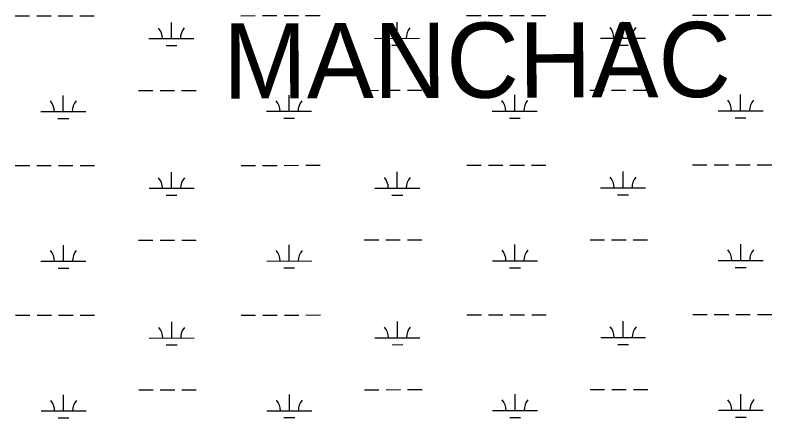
# Model space of a CAD drawing. Extents: x 3297753 to 3335611, y 652252 to 677623.
# Drawn here: x 3320433 to 3322116, y 665003 to 665898 of the extents above; entities that cross this region are included whole.
import ezdxf

# ---------------------------------------------------------------- set-up
doc = ezdxf.new("R2010")
doc.units = 0
doc.layers.add('V-TOPO-GNAM-IDEN', color=7, linetype='Continuous')
doc.layers.add('V-WETL-SWMP', color=7, linetype='Continuous')

msp = doc.modelspace()

# ---------------------------------------------------------------- linework, layer by layer
at = {"layer": 'V-WETL-SWMP'}
for p, q in [((3320433.3, 665896.3), (3320465.3, 665896.3)), ((3320481.3, 665896.4), (3320513.3, 665896.4)), ((3320529.3, 665896.4), (3320561.3, 665896.4)), ((3320577.3, 665896.5), (3320609.3, 665896.5)), ((3320935.2, 665896.8), (3320967.2, 665896.9)), ((3320983.2, 665896.9), (3321015.2, 665896.9)), ((3321031.2, 665896.9), (3321063.2, 665897)), ((3321079.2, 665897), (3321111.2, 665897)), ((3321437.1, 665897.3), (3321469.1, 665897.4)), ((3321485.1, 665897.4), (3321517.1, 665897.4)), ((3321533.1, 665897.4), (3321565.1, 665897.5)), ((3321581.1, 665897.5), (3321613.1, 665897.5)), ((3321939, 665897.8), (3321971, 665897.9)), ((3321987, 665897.9), (3322019, 665897.9)), ((3322035, 665897.9), (3322067, 665898)), ((3322083, 665898), (3322115, 665898)), ((3320780.6, 665845.9), (3320780.6, 665881.9)), ((3321282.6, 665846.4), (3321282.5, 665882.4)), ((3321784.5, 665846.9), (3321784.4, 665882.9)), ((3320730.6, 665845.9), (3320830.6, 665846)), ((3321232.6, 665846.4), (3321332.6, 665846.5)), ((3321734.5, 665846.9), (3321834.5, 665847)), ((3320768.7, 665830.5), (3320792.7, 665830.5)), ((3321270.6, 665831), (3321294.6, 665831)), ((3321772.5, 665831.5), (3321796.5, 665831.5)), ((3320707.4, 665730.4), (3320739.4, 665730.4)), ((3320755.4, 665730.5), (3320787.4, 665730.5)), ((3320803.4, 665730.5), (3320835.4, 665730.5)), ((3321209.3, 665730.9), (3321241.3, 665731)), ((3321257.3, 665731), (3321289.3, 665731)), ((3321305.3, 665731), (3321337.3, 665731.1)), ((3321711.2, 665731.4), (3321743.2, 665731.5)), ((3321759.2, 665731.5), (3321791.2, 665731.5)), ((3321807.2, 665731.5), (3321839.2, 665731.6)), ((3320540.3, 665683.8), (3320540.3, 665719.8)), ((3321042.2, 665684.3), (3321042.2, 665720.3)), ((3321544.2, 665684.8), (3321544.1, 665720.8)), ((3322046.1, 665685.3), (3322046, 665721.3)), ((3320490.3, 665683.8), (3320590.3, 665683.9)), ((3320992.2, 665684.3), (3321092.2, 665684.4)), ((3321494.2, 665684.8), (3321594.2, 665684.9)), ((3321996.1, 665685.3), (3322096.1, 665685.4)), ((3320528.4, 665668.4), (3320552.4, 665668.4)), ((3321030.3, 665668.9), (3321054.3, 665668.9)), ((3321532.2, 665669.4), (3321556.2, 665669.4)), ((3322034.1, 665669.9), (3322058.1, 665669.9)), ((3320433.6, 665563.6), (3320465.6, 665563.7)), ((3320481.6, 665563.7), (3320513.6, 665563.7)), ((3320529.6, 665563.7), (3320561.6, 665563.8)), ((3320577.6, 665563.8), (3320609.6, 665563.8)), ((3320935.5, 665564.1), (3320967.5, 665564.2)), ((3320983.5, 665564.2), (3321015.5, 665564.2)), ((3321031.5, 665564.2), (3321063.5, 665564.3)), ((3321079.5, 665564.3), (3321111.5, 665564.3)), ((3321437.4, 665564.7), (3321469.4, 665564.7)), ((3321485.4, 665564.7), (3321517.4, 665564.7)), ((3321533.4, 665564.8), (3321565.4, 665564.8)), ((3321581.4, 665564.8), (3321613.4, 665564.8)), ((3321939.3, 665565.2), (3321971.3, 665565.2)), ((3321987.3, 665565.2), (3322019.3, 665565.3)), ((3322035.3, 665565.3), (3322067.3, 665565.3)), ((3322083.3, 665565.3), (3322115.3, 665565.3)), ((3320781, 665513.2), (3320780.9, 665549.2)), ((3321282.9, 665513.8), (3321282.9, 665549.8)), ((3321784.8, 665514.3), (3321784.8, 665550.3)), ((3320731, 665513.2), (3320831, 665513.3)), ((3321232.9, 665513.7), (3321332.9, 665513.8)), ((3321734.8, 665514.2), (3321834.8, 665514.3)), ((3320769, 665497.8), (3320793, 665497.8)), ((3321270.9, 665498.3), (3321294.9, 665498.3)), ((3321772.8, 665498.8), (3321796.8, 665498.9)), ((3320707.7, 665397.7), (3320739.7, 665397.8)), ((3320755.7, 665397.8), (3320787.7, 665397.8)), ((3320803.7, 665397.8), (3320835.7, 665397.9)), ((3321209.6, 665398.3), (3321241.6, 665398.3)), ((3321257.6, 665398.3), (3321289.6, 665398.3)), ((3321305.6, 665398.4), (3321337.6, 665398.4)), ((3321711.5, 665398.8), (3321743.5, 665398.8)), ((3321759.5, 665398.8), (3321791.5, 665398.8)), ((3321807.5, 665398.9), (3321839.5, 665398.9)), ((3320540.7, 665351.1), (3320540.6, 665387.1)), ((3321042.6, 665351.7), (3321042.5, 665387.7)), ((3321544.5, 665352.2), (3321544.5, 665388.2)), ((3322046.4, 665352.7), (3322046.4, 665388.7)), ((3320490.7, 665351.1), (3320590.7, 665351.2)), ((3320992.6, 665351.6), (3321092.6, 665351.7)), ((3321494.5, 665352.1), (3321594.5, 665352.2)), ((3321996.4, 665352.6), (3322096.4, 665352.7)), ((3320528.7, 665335.7), (3320552.7, 665335.7)), ((3321030.6, 665336.2), (3321054.6, 665336.2)), ((3321532.5, 665336.7), (3321556.5, 665336.7)), ((3322034.4, 665337.2), (3322058.4, 665337.3)), ((3320434, 665231), (3320466, 665231)), ((3320482, 665231), (3320514, 665231)), ((3320530, 665231.1), (3320562, 665231.1)), ((3320578, 665231.1), (3320610, 665231.1)), ((3320935.9, 665231.5), (3320967.9, 665231.5)), ((3320983.9, 665231.5), (3321015.9, 665231.6)), ((3321031.9, 665231.6), (3321063.9, 665231.6)), ((3321079.9, 665231.6), (3321111.9, 665231.7)), ((3321437.8, 665232), (3321469.8, 665232)), ((3321485.8, 665232), (3321517.8, 665232.1)), ((3321533.8, 665232.1), (3321565.8, 665232.1)), ((3321581.8, 665232.1), (3321613.8, 665232.2)), ((3321939.7, 665232.5), (3321971.7, 665232.5)), ((3321987.7, 665232.5), (3322019.7, 665232.6)), ((3322035.7, 665232.6), (3322067.7, 665232.6)), ((3322083.7, 665232.6), (3322115.7, 665232.7)), ((3320781.3, 665180.6), (3320781.3, 665216.6)), ((3321283.2, 665181.1), (3321283.2, 665217.1)), ((3321785.1, 665181.6), (3321785.1, 665217.6)), ((3320731.3, 665180.5), (3320831.3, 665180.6)), ((3321233.2, 665181), (3321333.2, 665181.1)), ((3321735.1, 665181.5), (3321835.1, 665181.6)), ((3320769.3, 665165.1), (3320793.3, 665165.2)), ((3321271.2, 665165.6), (3321295.2, 665165.7)), ((3321773.2, 665166.2), (3321797.2, 665166.2)), ((3320541, 665018.5), (3320541, 665054.5)), ((3320708, 665065.1), (3320740, 665065.1)), ((3320756, 665065.1), (3320788, 665065.1)), ((3320804, 665065.2), (3320836, 665065.2)), ((3321042.9, 665019), (3321042.9, 665055)), ((3321209.9, 665065.6), (3321241.9, 665065.6)), ((3321257.9, 665065.6), (3321289.9, 665065.7)), ((3321305.9, 665065.7), (3321337.9, 665065.7)), ((3321544.8, 665019.5), (3321544.8, 665055.5)), ((3321711.8, 665066.1), (3321743.8, 665066.1)), ((3321759.8, 665066.1), (3321791.8, 665066.2)), ((3321807.8, 665066.2), (3321839.8, 665066.2)), ((3322046.7, 665020), (3322046.7, 665056)), ((3321494.8, 665019.4), (3321594.8, 665019.5)), ((3321996.7, 665019.9), (3322096.7, 665020.1)), ((3320491, 665018.4), (3320591, 665018.5)), ((3320529, 665003), (3320553, 665003)), ((3320992.9, 665018.9), (3321092.9, 665019)), ((3321030.9, 665003.5), (3321054.9, 665003.6)), ((3321532.8, 665004), (3321556.8, 665004.1)), ((3322034.8, 665004.6), (3322058.8, 665004.6))]:
    msp.add_line(p, q, dxfattribs=at)
for centre, start, end in [((3320725.4, 665846.3), 359.2865, 40.8301), ((3320835.9, 665846.5), 139.2865, 180.8301), ((3321227.3, 665846.9), 359.2865, 40.8301), ((3321337.8, 665847), 139.2865, 180.8301), ((3321729.2, 665847.4), 359.2865, 40.8301), ((3321839.7, 665847.5), 139.2865, 180.8301), ((3320485.1, 665684.2), 359.2865, 40.8301), ((3320595.6, 665684.3), 139.2865, 180.8301), ((3320987, 665684.7), 359.2865, 40.8301), ((3321097.5, 665684.9), 139.2865, 180.8301), ((3321488.9, 665685.3), 359.2865, 40.8301), ((3321599.4, 665685.4), 139.2865, 180.8301), ((3321990.8, 665685.8), 359.2865, 40.8301), ((3322101.3, 665685.9), 139.2865, 180.8301), ((3320725.7, 665513.7), 359.2865, 40.8301), ((3320836.2, 665513.8), 139.2865, 180.8301), ((3321227.6, 665514.2), 359.2865, 40.8301), ((3321338.1, 665514.3), 139.2865, 180.8301), ((3321729.6, 665514.7), 359.2865, 40.8301), ((3321840, 665514.8), 139.2865, 180.8301), ((3320485.4, 665351.6), 359.2865, 40.8301), ((3320595.9, 665351.7), 139.2865, 180.8301), ((3320987.3, 665352.1), 359.2865, 40.8301), ((3321097.8, 665352.2), 139.2865, 180.8301), ((3321489.3, 665352.6), 359.2865, 40.8301), ((3321599.7, 665352.7), 139.2865, 180.8301), ((3321991.2, 665353.1), 359.2865, 40.8301), ((3322101.6, 665353.2), 139.2865, 180.8301), ((3321228, 665181.5), 359.2865, 40.8301), ((3321338.5, 665181.6), 139.2865, 180.8301), ((3321729.9, 665182), 359.2865, 40.8301), ((3321840.4, 665182.1), 139.2865, 180.8301), ((3320726.1, 665181), 359.2865, 40.8301), ((3320836.6, 665181.1), 139.2865, 180.8301), ((3320485.8, 665018.9), 359.2865, 40.8301), ((3320596.3, 665019), 139.2865, 180.8301), ((3320987.7, 665019.4), 359.2865, 40.8301), ((3321098.2, 665019.5), 139.2865, 180.8301), ((3321489.6, 665019.9), 359.2865, 40.8301), ((3321600.1, 665020), 139.2865, 180.8301), ((3321991.5, 665020.4), 359.2865, 40.8301), ((3322102, 665020.5), 139.2865, 180.8301)]:
    msp.add_arc(centre, 35.2, start, end, dxfattribs=at)

# ---------------------------------------------------------------- texts
at = {"layer": 'V-TOPO-GNAM-IDEN'}
msp.add_text('MANCHAC', height=167, rotation=0.1818, dxfattribs=at).set_placement((3320895.9, 665712.6))

doc.saveas('drawing.dxf')
